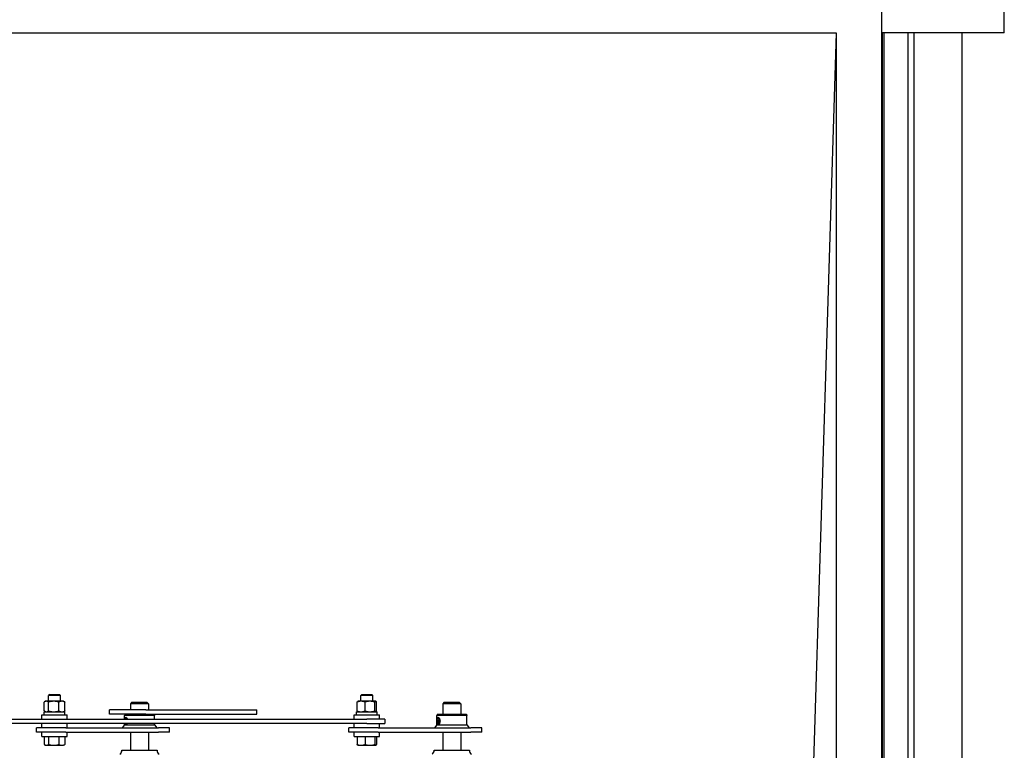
# Model space of a CAD drawing. Header units: inches. Extents: x 24 to 1128, y -69 to 748.
# Tile 596 of 656: x 518 to 559, y 645 to 675. Entities that reach past the tile are written whole.
import ezdxf

# ---------------------------------------------------------------- set-up
doc = ezdxf.new("R2010")
doc.units = ezdxf.units.IN
doc.header["$LTSCALE"] = 32
doc.header["$MEASUREMENT"] = 0
doc.layers.add('Visible (ANSI)', color=7, linetype='Continuous', lineweight=30)

msp = doc.modelspace()

# ---------------------------------------------------------------- linework, layer by layer
at = {"layer": 'Visible (ANSI)'}
for p, q in [((554.05563, 552.01853), (554.05563, 676.56853)), ((559.15563, 674.66853), (559.15563, 676.58853)), ((494.15563, 674.66853), (552.15563, 674.66853)), ((552.15563, 674.66853), (551.15563, 642.29353)), ((552.15563, 674.66853), (552.15563, 553.91853)), ((559.15563, 674.66853), (554.05563, 674.66853)), ((554.07563, 674.66853), (554.07563, 553.91853)), ((554.15563, 553.91853), (554.15563, 674.66853)), ((555.15563, 553.91853), (555.15563, 674.66853)), ((555.40563, 553.91853), (555.40563, 674.66853)), ((557.40563, 553.91853), (557.40563, 674.66853)), ((519.18876, 646.43102), (519.18876, 646.80204)), ((519.2451, 646.83553), (519.20648, 646.81323)), ((519.28011, 646.83553), (519.2451, 646.83553)), ((519.58713, 646.83553), (519.28011, 646.83553)), ((519.41729, 647.11653), (519.3701, 647.07076)), ((519.8701, 647.07076), (519.3701, 647.07076)), ((519.3701, 646.83553), (519.3701, 647.07076)), ((519.37146, 646.43102), (519.37146, 646.80204)), ((519.41729, 647.11653), (519.82291, 647.11653)), ((519.92712, 646.83553), (519.58713, 646.83553)), ((519.8028, 646.43102), (519.8028, 646.80204)), ((519.82291, 647.11653), (519.8701, 647.07076)), ((519.8701, 646.83553), (519.8701, 647.07076)), ((519.9951, 646.83553), (519.92712, 646.83553)), ((519.9951, 646.83553), (520.03372, 646.81323)), ((520.05143, 646.43102), (520.05143, 646.80204)), ((522.84313, 646.79353), (522.78063, 646.73103)), ((522.84313, 646.79353), (523.46813, 646.79353)), ((523.46813, 646.79353), (523.53063, 646.73103)), ((532.21303, 646.43102), (532.21303, 646.80204)), ((532.2451, 646.83553), (532.23924, 646.83215)), ((532.37873, 646.83553), (532.2451, 646.83553)), ((532.41729, 647.11653), (532.3701, 647.07076)), ((532.8701, 647.07076), (532.3701, 647.07076)), ((532.3701, 646.83553), (532.3701, 647.07076)), ((532.74795, 646.83553), (532.37873, 646.83553)), ((532.41729, 647.11653), (532.82291, 647.11653)), ((532.54442, 646.43102), (532.54442, 646.80204)), ((532.98933, 646.83553), (532.74795, 646.83553)), ((532.82291, 647.11653), (532.8701, 647.07076)), ((532.8701, 646.83553), (532.8701, 647.07076)), ((532.95149, 646.43102), (532.95149, 646.80204)), ((532.9951, 646.83553), (532.98933, 646.83553)), ((532.9951, 646.83553), (533.00096, 646.83215)), ((533.02717, 646.43102), (533.02717, 646.80204)), ((535.84313, 646.79353), (535.78063, 646.73103)), ((535.84313, 646.79353), (536.46813, 646.79353)), ((536.46813, 646.79353), (536.53063, 646.73103)), ((519.1856, 646.39753), (520.0546, 646.39753)), ((519.1856, 646.27253), (519.1856, 646.39753)), ((519.2451, 646.39753), (519.20648, 646.41983)), ((519.9951, 646.39753), (520.03372, 646.41983)), ((520.0546, 646.27253), (520.0546, 646.39753)), ((523.42028, 646.48103), (521.90563, 646.48103)), ((521.90563, 646.29353), (521.90563, 646.48103)), ((523.53063, 646.73103), (522.78063, 646.73103)), ((522.78063, 646.73103), (522.78063, 646.48103)), ((523.42028, 646.48103), (528.04403, 646.48103)), ((523.53063, 646.73103), (523.53063, 646.48103)), ((528.04403, 646.29353), (528.04403, 646.48103)), ((532.1856, 646.39753), (533.0546, 646.39753)), ((532.1856, 646.27253), (532.1856, 646.39753)), ((532.2451, 646.39753), (532.23924, 646.40091)), ((532.9951, 646.39753), (533.00096, 646.40091)), ((533.0546, 646.27253), (533.0546, 646.39753)), ((536.53063, 646.73103), (535.78063, 646.73103)), ((535.78063, 646.73103), (535.78063, 646.29353)), ((536.53063, 646.73103), (536.53063, 646.29353)), ((506.6201, 646.09553), (532.6201, 646.09553)), ((519.0886, 646.27253), (520.1516, 646.27253)), ((519.0886, 646.09553), (519.0886, 646.27253)), ((520.1516, 646.09553), (520.1516, 646.27253)), ((523.42028, 646.29353), (521.90563, 646.29353)), ((522.5457, 646.29353), (522.53063, 646.23728)), ((523.78063, 646.23728), (522.53063, 646.23728)), ((522.53063, 646.09553), (522.53063, 646.23728)), ((523.42028, 646.29353), (528.04403, 646.29353)), ((523.76556, 646.29353), (523.78063, 646.23728)), ((523.78063, 646.09553), (523.78063, 646.23728)), ((532.0886, 646.27253), (533.1516, 646.27253)), ((532.0886, 646.09553), (532.0886, 646.27253)), ((533.3701, 646.09553), (532.6201, 646.09553)), ((533.1516, 646.09553), (533.1516, 646.27253)), ((533.3701, 646.09553), (533.3701, 645.90803)), ((535.5457, 646.29353), (535.53063, 646.23728)), ((536.78063, 646.23728), (535.53063, 646.23728)), ((535.53063, 646.05878), (535.53063, 646.23728)), ((535.53063, 645.85282), (535.53063, 645.96578)), ((535.5457, 646.29353), (536.76556, 646.29353)), ((535.55963, 646.01228), (535.57239, 646.06641)), ((535.55963, 646.01228), (535.61069, 646.01228)), ((535.57239, 645.95815), (535.55963, 646.01228)), ((535.57239, 646.06641), (535.59792, 646.06641)), ((535.59792, 645.95815), (535.57239, 645.95815)), ((535.59792, 646.06641), (535.61069, 646.01228)), ((535.61069, 646.01228), (535.59792, 645.95815)), ((536.76556, 646.29353), (536.78063, 646.23728)), ((536.78063, 645.85282), (536.78063, 646.23728)), ((532.6201, 645.90803), (506.6201, 645.90803)), ((520.09474, 645.73103), (518.8701, 645.73103)), ((518.8701, 645.54353), (518.8701, 645.73103)), ((520.09474, 645.54353), (518.8701, 645.54353)), ((519.0886, 645.73103), (519.0886, 645.90803)), ((519.0886, 645.36653), (519.0886, 645.54353)), ((520.09474, 645.73103), (523.9467, 645.73103)), ((520.09474, 645.54353), (523.9467, 645.54353)), ((520.1516, 645.73103), (520.1516, 645.90803)), ((520.1516, 645.36653), (520.1516, 645.54353)), ((522.53063, 645.85282), (522.43376, 645.73103)), ((522.53063, 645.85282), (522.53063, 645.90803)), ((522.53063, 645.85282), (522.58516, 645.85282)), ((522.58516, 645.85282), (523.78063, 645.85282)), ((522.78063, 645.54353), (522.78063, 644.79353)), ((523.53063, 645.54353), (523.53063, 644.79353)), ((523.78063, 645.85282), (523.78063, 645.90803)), ((523.78063, 645.85282), (523.8775, 645.73103)), ((524.40563, 645.73103), (523.9467, 645.73103)), ((524.40563, 645.54353), (523.9467, 645.54353)), ((524.40563, 645.54353), (524.40563, 645.73103)), ((533.09474, 645.73103), (531.8701, 645.73103)), ((531.8701, 645.54353), (531.8701, 645.73103)), ((533.09474, 645.54353), (531.8701, 645.54353)), ((532.0886, 645.73103), (532.0886, 645.90803)), ((532.0886, 645.36653), (532.0886, 645.54353)), ((532.6201, 645.90803), (533.3701, 645.90803)), ((533.09474, 645.73103), (536.9467, 645.73103)), ((533.09474, 645.54353), (536.9467, 645.54353)), ((533.1516, 645.73103), (533.1516, 645.90803)), ((533.1516, 645.36653), (533.1516, 645.54353)), ((535.53063, 645.85282), (535.43376, 645.73103)), ((535.53063, 645.85282), (535.58516, 645.85282)), ((535.58516, 645.85282), (536.78063, 645.85282)), ((535.78063, 645.54353), (535.78063, 644.79353)), ((536.53063, 645.54353), (536.53063, 644.79353)), ((536.78063, 645.85282), (536.8775, 645.73103)), ((537.40563, 645.73103), (536.9467, 645.73103)), ((537.40563, 645.54353), (536.9467, 645.54353)), ((537.40563, 645.54353), (537.40563, 645.73103)), ((519.0886, 645.36653), (520.1516, 645.36653)), ((519.18876, 645.36653), (519.18876, 645.03602)), ((519.37146, 645.36653), (519.37146, 645.03602)), ((519.8028, 645.36653), (519.8028, 645.03602)), ((520.05143, 645.36653), (520.05143, 645.03602)), ((532.0886, 645.36653), (533.1516, 645.36653)), ((532.21303, 645.36653), (532.21303, 645.03602)), ((532.54442, 645.36653), (532.54442, 645.03602)), ((532.95149, 645.36653), (532.95149, 645.03602)), ((533.02717, 645.36653), (533.02717, 645.03602)), ((519.2451, 645.00253), (519.20648, 645.02483)), ((519.2451, 645.00253), (519.28011, 645.00253)), ((519.28011, 645.00253), (519.58713, 645.00253)), ((519.58713, 645.00253), (519.92712, 645.00253)), ((519.92712, 645.00253), (519.9951, 645.00253)), ((519.9951, 645.00253), (520.03372, 645.02483)), ((522.42138, 644.79353), (523.88988, 644.79353)), ((532.2451, 645.00253), (532.23924, 645.00591)), ((532.2451, 645.00253), (532.37873, 645.00253)), ((532.37873, 645.00253), (532.74795, 645.00253)), ((532.74795, 645.00253), (532.98933, 645.00253)), ((532.98933, 645.00253), (532.9951, 645.00253)), ((532.9951, 645.00253), (533.00096, 645.00591)), ((535.42138, 644.79353), (536.88988, 644.79353))]:
    msp.add_line(p, q, dxfattribs=at)
for centre, start, end in [((522.23388, 644.79353), 303.55731, 0), ((524.07738, 644.79353), 180, 236.44269), ((535.23388, 644.79353), 303.55731, 0), ((537.07738, 644.79353), 180, 236.44269)]:
    msp.add_arc(centre, 0.1875, start, end, dxfattribs=at)
for centre, major_axis, start_param, end_param in [((522.59157, 646.01228), (0, 0.15625), 0.6410601, 1.00889045), ((522.58516, 646.01228), (0, 0.1232), 5.45434424, 7.11202637), ((522.59157, 646.01228), (0, 0.15625), 0.0499045, 0.6410601), ((522.59157, 646.01228), (0, -0.15625), 2.13270221, 2.50053255), ((535.59157, 646.01228), (0, 0.15625), 0.6410601, 2.50053255), ((535.59157, 646.01228), (0, 0.15625), 0.0499045, 0.6410601), ((535.59157, 646.01228), (0, -0.15625), 0.6410601, 2.50053255), ((522.59157, 646.01228), (0, 0.15625), 2.30123975, 2.50053255), ((522.59157, 646.01228), (0, -0.15625), 5.6421252, 6.23328081), ((522.58516, 646.01228), (0, -0.1232), 5.72117409, 6.84519653), ((522.59157, 646.01228), (0, -0.15625), 0.6410601, 0.8403529), ((535.59157, 646.01228), (0, -0.15625), 5.6421252, 6.23328081)]:
    msp.add_ellipse(centre, major_axis=major_axis, ratio=0.40848832, start_param=start_param, end_param=end_param, dxfattribs=at)
msp.add_ellipse((535.58516, 646.01228), major_axis=(0, -0.1232), ratio=0.40848832, dxfattribs=at)
for points, weights in [([(519.28011, 646.83553), (519.23772, 646.83553), (519.18876, 646.80204)], [1, 1.0379548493, 1]), ([(519.37146, 646.80204), (519.32251, 646.83553), (519.28011, 646.83553)], [1, 1.0379548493, 1]), ([(519.58713, 646.83553), (519.48704, 646.83553), (519.37146, 646.80204)], [1, 1.0379548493, 1]), ([(519.8028, 646.80204), (519.68722, 646.83553), (519.58713, 646.83553)], [1, 1.0379548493, 1]), ([(519.92712, 646.83553), (519.86942, 646.83553), (519.8028, 646.80204)], [1, 1.0379548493, 1]), ([(520.05143, 646.80204), (519.98481, 646.83553), (519.92712, 646.83553)], [1, 1.0379548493, 1]), ([(520.03372, 646.81323), (520.04237, 646.80824), (520.05143, 646.80204)], [1.01118263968, 1.00681498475, 1]), ([(532.37873, 646.83553), (532.30183, 646.83553), (532.21303, 646.80204)], [1, 1.0379548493, 1]), ([(532.21303, 646.80204), (532.22697, 646.82507), (532.23924, 646.83215)], [1, 1.02579049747, 1.01653146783]), ([(532.54442, 646.80204), (532.45562, 646.83553), (532.37873, 646.83553)], [1, 1.0379548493, 1]), ([(532.74795, 646.83553), (532.65349, 646.83553), (532.54442, 646.80204)], [1, 1.0379548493, 1]), ([(532.95149, 646.80204), (532.84241, 646.83553), (532.74795, 646.83553)], [1, 1.0379548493, 1]), ([(532.98933, 646.83553), (532.97177, 646.83553), (532.95149, 646.80204)], [1, 1.0379548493, 1]), ([(533.02717, 646.80204), (533.00689, 646.83553), (532.98933, 646.83553)], [1, 1.0379548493, 1]), ([(519.18876, 646.43102), (519.23772, 646.39753), (519.28011, 646.39753)], [1, 1.0379548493, 1]), ([(519.28011, 646.39753), (519.32251, 646.39753), (519.37146, 646.43102)], [1, 1.0379548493, 1]), ([(519.37146, 646.43102), (519.48704, 646.39753), (519.58713, 646.39753)], [1, 1.0379548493, 1]), ([(519.58713, 646.39753), (519.68722, 646.39753), (519.8028, 646.43102)], [1, 1.0379548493, 1]), ([(519.8028, 646.43102), (519.86942, 646.39753), (519.92712, 646.39753)], [1, 1.0379548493, 1]), ([(519.92712, 646.39753), (519.98481, 646.39753), (520.05143, 646.43102)], [1, 1.0379548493, 1]), ([(520.05143, 646.43102), (520.04237, 646.42482), (520.03372, 646.41983)], [1, 1.00681498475, 1.01118263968]), ([(532.23924, 646.40091), (532.22697, 646.40799), (532.21303, 646.43102)], [1.01653146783, 1.02579049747, 1]), ([(532.21303, 646.43102), (532.30183, 646.39753), (532.37873, 646.39753)], [1, 1.0379548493, 1]), ([(532.37873, 646.39753), (532.45562, 646.39753), (532.54442, 646.43102)], [1, 1.0379548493, 1]), ([(532.54442, 646.43102), (532.65349, 646.39753), (532.74795, 646.39753)], [1, 1.0379548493, 1]), ([(532.74795, 646.39753), (532.84241, 646.39753), (532.95149, 646.43102)], [1, 1.0379548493, 1]), ([(532.95149, 646.43102), (532.97177, 646.39753), (532.98933, 646.39753)], [1, 1.0379548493, 1]), ([(532.98933, 646.39753), (533.00689, 646.39753), (533.02717, 646.43102)], [1, 1.0379548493, 1]), ([(519.18876, 645.03602), (519.23772, 645.00253), (519.28011, 645.00253)], [1, 1.0379548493, 1]), ([(519.28011, 645.00253), (519.32251, 645.00253), (519.37146, 645.03602)], [1, 1.0379548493, 1]), ([(519.37146, 645.03602), (519.48704, 645.00253), (519.58713, 645.00253)], [1, 1.0379548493, 1]), ([(519.58713, 645.00253), (519.68722, 645.00253), (519.8028, 645.03602)], [1, 1.0379548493, 1]), ([(519.8028, 645.03602), (519.86942, 645.00253), (519.92712, 645.00253)], [1, 1.0379548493, 1]), ([(519.92712, 645.00253), (519.98481, 645.00253), (520.05143, 645.03602)], [1, 1.0379548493, 1]), ([(520.05143, 645.03602), (520.04237, 645.02982), (520.03372, 645.02483)], [1, 1.00681498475, 1.01118263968]), ([(532.21303, 645.03602), (532.30183, 645.00253), (532.37873, 645.00253)], [1, 1.0379548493, 1]), ([(532.23924, 645.00591), (532.22697, 645.01299), (532.21303, 645.03602)], [1.01653146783, 1.02579049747, 1]), ([(532.37873, 645.00253), (532.45562, 645.00253), (532.54442, 645.03602)], [1, 1.0379548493, 1]), ([(532.54442, 645.03602), (532.65349, 645.00253), (532.74795, 645.00253)], [1, 1.0379548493, 1]), ([(532.74795, 645.00253), (532.84241, 645.00253), (532.95149, 645.03602)], [1, 1.0379548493, 1]), ([(532.95149, 645.03602), (532.97177, 645.00253), (532.98933, 645.00253)], [1, 1.0379548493, 1]), ([(532.98933, 645.00253), (533.00689, 645.00253), (533.02717, 645.03602)], [1, 1.0379548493, 1])]:
    msp.add_rational_spline(points, weights, degree=2, dxfattribs=at)
for points, knots in [([(522.5534, 646.13751), (522.55615, 646.1451), (522.55946, 646.15161), (522.56948, 646.16457), (522.57711, 646.16853), (522.58516, 646.16853)], [1.558374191, 1.558374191, 1.558374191, 1.558374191, 1.652058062, 1.652058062, 1.802233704, 1.802233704, 1.802233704, 1.802233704]), ([(522.58516, 646.16853), (522.59321, 646.16853), (522.60271, 646.16457), (522.61821, 646.15161), (522.62418, 646.1451), (522.62974, 646.13751)], [1.802233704, 1.802233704, 1.802233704, 1.802233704, 1.952409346, 1.952409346, 2.046093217, 2.046093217, 2.046093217, 2.046093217]), ([(522.62974, 646.13751), (522.63309, 646.13293), (522.6363, 646.12797), (522.64384, 646.11478), (522.64822, 646.10557), (522.65206, 646.09551)], [2.046093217, 2.046093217, 2.046093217, 2.046093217, 2.102584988, 2.102584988, 2.189299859, 2.189299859, 2.189299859, 2.189299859]), ([(535.5534, 646.13751), (535.55615, 646.1451), (535.55946, 646.15161), (535.56948, 646.16457), (535.57711, 646.16853), (535.58516, 646.16853)], [1.558374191, 1.558374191, 1.558374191, 1.558374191, 1.652058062, 1.652058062, 1.802233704, 1.802233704, 1.802233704, 1.802233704]), ([(535.58516, 646.16853), (535.59321, 646.16853), (535.60271, 646.16457), (535.61821, 646.15161), (535.62418, 646.1451), (535.62974, 646.13751)], [1.802233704, 1.802233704, 1.802233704, 1.802233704, 1.952409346, 1.952409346, 2.046093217, 2.046093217, 2.046093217, 2.046093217]), ([(535.62974, 646.13751), (535.63309, 646.13293), (535.6363, 646.12797), (535.64719, 646.10894), (535.65453, 646.09143), (535.66451, 646.05296), (535.6671, 646.03199), (535.6671, 646.01228), (535.6671, 645.99257), (535.66451, 645.9716), (535.65453, 645.93313), (535.64719, 645.91562), (535.6363, 645.89659), (535.63309, 645.89163), (535.62974, 645.88705)], [2.046093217, 2.046093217, 2.046093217, 2.046093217, 2.102584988, 2.102584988, 2.25278163, 2.25278163, 2.402978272, 2.402978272, 2.402978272, 2.553174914, 2.553174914, 2.703371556, 2.703371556, 2.759863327, 2.759863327, 2.759863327, 2.759863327]), ([(522.58516, 645.85603), (522.57711, 645.85603), (522.56948, 645.85999), (522.55946, 645.87295), (522.55615, 645.87946), (522.5534, 645.88705)], [0.600744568, 0.600744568, 0.600744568, 0.600744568, 0.75092021, 0.75092021, 0.844604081, 0.844604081, 0.844604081, 0.844604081]), ([(522.62974, 645.88705), (522.62418, 645.87946), (522.61821, 645.87295), (522.60271, 645.85999), (522.59321, 645.85603), (522.58516, 645.85603)], [2.759863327, 2.759863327, 2.759863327, 2.759863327, 2.853547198, 2.853547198, 3.00372284, 3.00372284, 3.00372284, 3.00372284]), ([(522.64267, 645.90804), (522.64156, 645.90588), (522.64042, 645.9038), (522.6363, 645.89659), (522.63309, 645.89163), (522.62974, 645.88705)], [2.6815893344, 2.6815893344, 2.6815893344, 2.6815893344, 2.7033715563, 2.7033715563, 2.7598633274, 2.7598633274, 2.7598633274, 2.7598633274]), ([(535.58516, 645.85603), (535.57711, 645.85603), (535.56948, 645.85999), (535.55946, 645.87295), (535.55615, 645.87946), (535.5534, 645.88705)], [0.600744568, 0.600744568, 0.600744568, 0.600744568, 0.75092021, 0.75092021, 0.844604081, 0.844604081, 0.844604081, 0.844604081]), ([(535.62974, 645.88705), (535.62418, 645.87946), (535.61821, 645.87295), (535.60271, 645.85999), (535.59321, 645.85603), (535.58516, 645.85603)], [2.759863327, 2.759863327, 2.759863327, 2.759863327, 2.853547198, 2.853547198, 3.00372284, 3.00372284, 3.00372284, 3.00372284])]:
    msp.add_open_spline(points, degree=3, knots=knots, dxfattribs=at)

doc.saveas('drawing.dxf')
